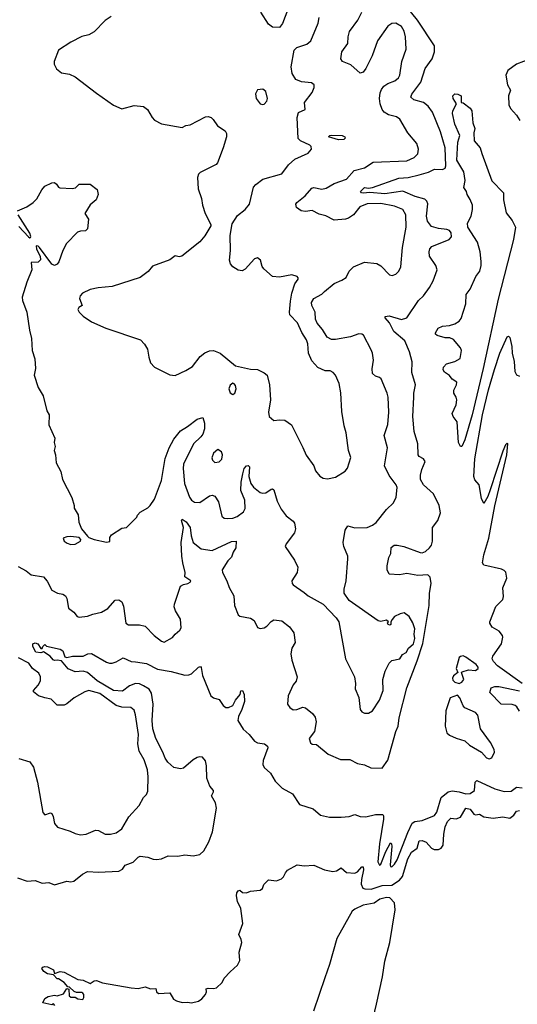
# Model space of a CAD drawing. Extents: x 2220333 to 2384341, y 721037 to 894043.
# Tile 269 of 325: x 2330491 to 2334120, y 816284 to 823469. Entities that reach past the tile are written whole.
import ezdxf

# ---------------------------------------------------------------- set-up
doc = ezdxf.new("R2010")
doc.units = 0

msp = doc.modelspace()

# ---------------------------------------------------------------- linework, layer by layer
at = {"layer": '0CON10XD'}
for points in [[(2330480.2, 819480.2), (2330537.8, 819447.8), (2330575, 819418.5), (2330665, 819403.1), (2330692.4, 819372.4), (2330726.1, 819306.1), (2330766.7, 819285), (2330806.4, 819276.4), (2330825, 819264), (2330835.6, 819245), (2330848.1, 819175), (2330886.2, 819145), (2330910, 819115), (2330925, 819108.8), (2330985, 819115.8), (2331025, 819132.5), (2331087.5, 819145), (2331135, 819173.8), (2331186.4, 819233.6), (2331215, 819236.2), (2331235, 819222.5), (2331249.2, 819189.2), (2331266.1, 819066.1), (2331285, 819053.8), (2331365, 819052.5), (2331405, 819044), (2331471.2, 818975), (2331525, 818934), (2331545, 818926.2), (2331605, 818960), (2331624.6, 818985.4), (2331660, 819015), (2331668.3, 819031.7), (2331662.9, 819095), (2331626.7, 819155), (2331618.1, 819185), (2331620.6, 819205), (2331664.3, 819335), (2331685, 819347.8), (2331716.2, 819355), (2331733.8, 819365), (2331738, 819375), (2331694.4, 819405), (2331696.8, 819435), (2331681.4, 819505), (2331672.8, 819555), (2331667.6, 819655), (2331686.4, 819765), (2331671.8, 819815), (2331675, 819825.8), (2331705, 819804.2), (2331733.1, 819765), (2331742.1, 819702.1), (2331756.7, 819655), (2331815, 819607.1), (2331895, 819596.7), (2332035, 819661.5), (2332070, 819665), (2332068.1, 819615), (2332047.5, 819585), (2332035, 819547.5), (2332009.5, 819520.5), (2331966.7, 819455), (2331970, 819435), (2332002.9, 819375), (2332018, 819325), (2332052.5, 819265), (2332056.7, 819195), (2332085, 819126.2), (2332097.7, 819117.7), (2332175, 819103.3), (2332200, 819085), (2332225, 819033.3), (2332245, 819028), (2332275, 819030.8), (2332294, 819045), (2332325, 819078), (2332345, 819090), (2332402.7, 819082.7), (2332458.3, 819038.3), (2332489.2, 818995), (2332500, 818925), (2332475, 818882.5), (2332467.3, 818842.7), (2332474.5, 818794.5), (2332513.8, 818675), (2332507.7, 818642.3), (2332486.2, 818615), (2332448.1, 818535), (2332444.3, 818475), (2332460.3, 818450.3), (2332485, 818434.3), (2332512.5, 818435), (2332555, 818452), (2332575, 818448), (2332625.5, 818405.5), (2332645, 818380), (2332654, 818345), (2332640, 818275), (2332602.9, 818225), (2332611.7, 818191.7), (2332625, 818183.8), (2332655, 818181.2), (2332740.3, 818110.3), (2332830.3, 818070.3), (2332899.7, 818069.7), (2332955, 818042), (2333005, 818030.8), (2333050.9, 818010.9), (2333135, 818007.1), (2333174.8, 818065.2), (2333233, 818275), (2333252.3, 818315), (2333259.4, 818375), (2333314.1, 818594.1), (2333389.9, 818790.1), (2333431.5, 818918.5), (2333476.5, 819193.5), (2333479.1, 819285), (2333490.7, 819355), (2333485, 819402), (2333467.3, 819417.3), (2333395, 819414.5), (2333315, 819428.6), (2333260.5, 819419.5), (2333185, 819422.5), (2333170, 819455), (2333171.2, 819485), (2333183.3, 819545), (2333196.7, 819575), (2333201.2, 819618.8), (2333222.5, 819635), (2333245, 819635.6), (2333293.3, 819625), (2333410.6, 819580.6), (2333425, 819578.9), (2333450.8, 819589.1), (2333480.5, 819615), (2333493.6, 819635), (2333501.1, 819665), (2333501.2, 819765), (2333540, 819815), (2333558.7, 819871.3), (2333549.4, 819925), (2333509.4, 820009.4), (2333435.3, 820075), (2333414.2, 820115), (2333413.6, 820145), (2333423, 820187), (2333447.1, 820245), (2333436, 820265), (2333405, 820282.9), (2333396, 820295), (2333395.6, 820375), (2333366.7, 820465), (2333358.5, 820575), (2333365.5, 820715), (2333365.5, 820745), (2333378.2, 820805), (2333351.8, 820895), (2333353.7, 820973.7), (2333334.4, 821045), (2333300, 821125), (2333220, 821195), (2333187.8, 821257.8), (2333156.7, 821295), (2333157.5, 821302.5), (2333185, 821309.2), (2333275, 821282.2), (2333315, 821294.3), (2333399.7, 821420.3), (2333436, 821455), (2333480, 821515), (2333506.4, 821565), (2333534.4, 821645), (2333526.4, 821676.4), (2333480, 821745), (2333476.2, 821775), (2333482.3, 821797.7), (2333497.5, 821815), (2333623.3, 821865), (2333640, 821885), (2333637.1, 821915), (2333625, 821931.2), (2333605, 821939.2), (2333544.2, 821945.8), (2333495, 821959.2), (2333465, 822000), (2333458.5, 822035), (2333468.5, 822125), (2333461.1, 822145), (2333445, 822158.8), (2333375, 822178.2), (2333285, 822217.9), (2333155, 822198.8), (2333045, 822207.8), (2332995, 822202.7), (2332983.6, 822205), (2332976.2, 822215), (2333005, 822244.7), (2333035, 822240.6), (2333065, 822245.8), (2333255, 822312.9), (2333325, 822318.8), (2333405, 822338.4), (2333472.2, 822357.8), (2333515, 822377.7), (2333575, 822377.5), (2333593.3, 822385), (2333597.9, 822402.1), (2333594.6, 822535), (2333560.3, 822650.3), (2333500.5, 822795), (2333469.1, 822839.1), (2333435, 822864.5), (2333366.2, 822885), (2333342.5, 822905), (2333350.6, 822925), (2333416.3, 823013.7), (2333447.6, 823112.4), (2333498.2, 823185), (2333516.9, 823235), (2333515, 823279.2), (2333391.2, 823465), (2333319.7, 823555)], [(2331157.7, 823492.3), (2331115, 823463.3), (2331035, 823380), (2330995, 823360), (2330945, 823345.8), (2330864.5, 823305.5), (2330773.9, 823246.1), (2330742.5, 823165), (2330742.5, 823145), (2330760.7, 823110.7), (2330795, 823082.5), (2330855, 823072.5), (2330895, 823052.5), (2331052.3, 822932.3), (2331176.4, 822846.4), (2331235, 822820), (2331325, 822842.2), (2331393.3, 822835), (2331423, 822813), (2331456, 822755), (2331475, 822736), (2331525, 822709.2), (2331675, 822683.8), (2331703.6, 822696.4), (2331735, 822701.2), (2331845, 822761.2), (2331865, 822763.3), (2331887.5, 822755), (2331901.7, 822741.7), (2331932.5, 822695), (2331989.3, 822659.3), (2331998.3, 822638.3), (2331998.8, 822615), (2331976, 822535), (2331933.3, 822425), (2331925, 822413.8), (2331806.7, 822355), (2331795, 822342.5), (2331787, 822317), (2331793.3, 822235), (2331816.7, 822165), (2331823.3, 822115), (2331843.3, 822055), (2331886.2, 821975), (2331886, 821964), (2331841.7, 821891.7), (2331805, 821848.8), (2331672.5, 821745), (2331655, 821738.8), (2331625, 821746.2), (2331585, 821716.2), (2331459.3, 821670.7), (2331427.7, 821632.3), (2331370.7, 821589.3), (2331165, 821522), (2331063.9, 821513.9), (2331005, 821500), (2330950, 821475), (2330931.2, 821455), (2330927.5, 821435), (2330946, 821385), (2330921.5, 821368.5), (2330915.7, 821355), (2330924.5, 821335), (2330953.8, 821305), (2331015, 821265.2), (2331118.3, 821218.3), (2331372.6, 821132.6), (2331401.7, 821101.7), (2331423.2, 821065), (2331434.1, 821005.9), (2331444.8, 820964.8), (2331474.6, 820934.6), (2331585, 820878.6), (2331625, 820873.8), (2331701.5, 820908.5), (2331750.5, 820939.5), (2331807.9, 821012.1), (2331841.1, 821038.9), (2331875, 821054.2), (2331905, 821055.6), (2331953.1, 821035), (2332065, 820943.3), (2332175, 820918.8), (2332225, 820915.8), (2332275, 820892), (2332295.8, 820875), (2332313.3, 820805), (2332320, 820695), (2332304.4, 820605), (2332310.9, 820575), (2332345, 820544.3), (2332385, 820550), (2332425, 820546), (2332474.2, 820514.2), (2332555, 820348.8), (2332581.3, 820291.3), (2332636.2, 820215), (2332648, 820178), (2332678.8, 820138.8), (2332705, 820123.8), (2332735, 820120), (2332795, 820130.6), (2332865, 820176), (2332882.1, 820197.9), (2332905.8, 820275), (2332889.4, 820325), (2332872, 820455), (2332856.2, 820505), (2332841.2, 820611.2), (2332834.2, 820745.8), (2332822, 820815), (2332794.4, 820874.4), (2332776.7, 820895), (2332755, 820906.2), (2332717.7, 820907.7), (2332665, 820932.5), (2332620.8, 820980.8), (2332597.8, 821035), (2332591.5, 821105), (2332582.3, 821132.3), (2332547.7, 821187.7), (2332517.1, 821257.1), (2332462.2, 821315), (2332458.8, 821335), (2332465.3, 821414.8), (2332475.3, 821475), (2332497.9, 821542.1), (2332521.5, 821575), (2332522.7, 821585), (2332515, 821595.9), (2332475, 821608.7), (2332385, 821591.1), (2332335.6, 821595.6), (2332270.5, 821650.5), (2332258.3, 821668.3), (2332248.2, 821715), (2332225, 821731.4), (2332204.4, 821725.6), (2332135, 821648), (2332114.2, 821635.8), (2332085, 821641.4), (2332045, 821666), (2332027.6, 821687.6), (2332020.5, 821715), (2332027.5, 821785), (2332025.5, 821895), (2332041.1, 821978.9), (2332079.1, 822040.9), (2332134.2, 822085), (2332166.2, 822123.8), (2332195, 822246.2), (2332213, 822267), (2332265, 822305.7), (2332403.3, 822345), (2332450.2, 822409.8), (2332497.6, 822452.4), (2332595.5, 822494.5), (2332619.2, 822525), (2332617.5, 822545), (2332607.5, 822555), (2332538.6, 822585), (2332522.9, 822602.9), (2332514.5, 822755.5), (2332525, 822793.3), (2332572.5, 822815), (2332569.2, 822865), (2332623, 822937), (2332639.4, 822975), (2332638.6, 822995), (2332619.3, 823009.3), (2332545, 823017.2), (2332505, 823033.2), (2332477.2, 823077.2), (2332471.3, 823125), (2332493.1, 823246.9), (2332512.9, 823267.1), (2332585, 823291.9), (2332615, 823316), (2332667.5, 823445), (2332676, 823485)], [(2332445.8, 823545), (2332408.8, 823441.2), (2332385, 823413.3), (2332334.1, 823414.1), (2332305, 823436.7), (2332250.6, 823525)], [(2332958.2, 823465), (2332986, 823525)], [(2330476.1, 822073.9), (2330544.1, 822105), (2330588.7, 822135), (2330615, 822161.7), (2330651.7, 822228.3), (2330674.4, 822255.6), (2330725, 822279.5), (2330745, 822280.6), (2330759.1, 822269.1), (2330775, 822247.5), (2330785, 822243.3), (2330875, 822237.5), (2330897, 822243), (2330925, 822270), (2331005, 822270), (2331055, 822230), (2331062.5, 822195), (2331050, 822155), (2331005, 822117.5), (2330966.7, 822055), (2330992.7, 822012.7), (2330986.7, 821943.3), (2330970.8, 821929.2), (2330935, 821926.7), (2330912, 821918), (2330833.1, 821836.9), (2330805.5, 821785), (2330777.3, 821702.7), (2330764.9, 821685.1), (2330745, 821676.9), (2330725, 821684.8), (2330635, 821808.1), (2330625, 821817.5), (2330611.2, 821818.8), (2330614.3, 821795), (2330641.2, 821745), (2330643.2, 821716.8), (2330625, 821699.2), (2330575, 821697.5), (2330580.6, 821645), (2330543.1, 821555), (2330510, 821445), (2330510.7, 821420.7), (2330542.5, 821335), (2330562.5, 821205), (2330577, 821143), (2330582.5, 821055), (2330602.5, 820995), (2330606.7, 820925), (2330597.5, 820875), (2330626.7, 820785), (2330663.3, 820725), (2330690, 820615), (2330706.7, 820585), (2330703.6, 820513.6), (2330747.5, 820415), (2330742.5, 820385), (2330750, 820355), (2330742.5, 820325), (2330752.5, 820295), (2330757.5, 820235), (2330791.7, 820171.7), (2330803, 820113), (2330871.7, 819981.7), (2330887.5, 819925), (2330887.5, 819905), (2330917, 819857), (2330923, 819803), (2330942.5, 819755), (2330985, 819700), (2330995, 819690), (2331035, 819676.7), (2331125, 819657.5), (2331148.3, 819661.7), (2331148.3, 819691.7), (2331160.7, 819709.3), (2331235, 819760), (2331270, 819765), (2331345, 819840), (2331350, 819855), (2331370, 819875), (2331425, 819907.5), (2331442.5, 819925), (2331475, 819970), (2331510.9, 820069.1), (2331525, 820107.5), (2331553.2, 820266.8), (2331580.5, 820345), (2331615, 820408.1), (2331665, 820470), (2331715, 820500), (2331785, 820554.2), (2331825.9, 820565.9), (2331840, 820525), (2331837.9, 820485), (2331826.2, 820445), (2331813.3, 820425), (2331758.2, 820375), (2331685.4, 820225), (2331682.9, 820195), (2331693.8, 820085), (2331729.6, 819985), (2331745, 819962.2), (2331765, 819949.1), (2331805, 819945.6), (2331875, 819994.3), (2331895, 819999.2), (2331915, 819992), (2331941.3, 819951.3), (2331965, 819846.2), (2331982.4, 819832.4), (2332009.1, 819829.1), (2332045, 819832.9), (2332077.5, 819845), (2332122.5, 819877.5), (2332135, 819903.3), (2332133.6, 819963.6), (2332103.1, 820035), (2332105.7, 820095), (2332118, 820155), (2332128.8, 820195), (2332145, 820213.3), (2332156.7, 820216.7), (2332166.2, 820206.2), (2332162.9, 820135), (2332176.9, 820085), (2332195, 820057.5), (2332245, 820019.2), (2332264.4, 820014.4), (2332285, 820015.7), (2332325, 820044), (2332335, 820046), (2332345, 820038.8), (2332368.8, 819955), (2332397.7, 819897.7), (2332435, 819849.2), (2332485, 819810), (2332495.7, 819795), (2332502.5, 819755), (2332494.2, 819725), (2332434, 819645), (2332426.2, 819625), (2332496.2, 819526.2), (2332520, 819475), (2332514.3, 819435.7), (2332476, 819375), (2332478, 819355), (2332484.5, 819344.5), (2332565, 819289.2), (2332595, 819264.3), (2332705, 819203.3), (2332800, 819105), (2332818.8, 819075), (2332868, 818805), (2332932.5, 818675), (2332940, 818625), (2332936.4, 818586.4), (2332964.2, 818524.2), (2332973.1, 818435), (2332985, 818419.2), (2333005, 818408.6), (2333035, 818409.2), (2333064.5, 818425.5), (2333116, 818505), (2333140.8, 818575), (2333140, 818655), (2333155.8, 818715), (2333186.2, 818775), (2333205, 818793.3), (2333262.5, 818805), (2333283.6, 818836.4), (2333309.3, 818850.7), (2333325.8, 818884.2), (2333362.5, 818915), (2333373.8, 818955), (2333368, 818985), (2333372.9, 819025), (2333358, 819068), (2333332, 819115), (2333295, 819141.2), (2333265, 819133.8), (2333225, 819113.3), (2333206.4, 819093.6), (2333197.5, 819075), (2333197.5, 819055), (2333189.3, 819050.7), (2333177.5, 819055), (2333173.3, 819065), (2333180, 819075), (2333166.4, 819086.4), (2333125, 819078.1), (2333105, 819083.3), (2332895, 819231.1), (2332856.4, 819285), (2332856.7, 819315), (2332870.9, 819375), (2332884.3, 819535), (2332882.9, 819555), (2332855.6, 819625), (2332850.6, 819655), (2332864.5, 819745.5), (2332885, 819776), (2332935, 819760.6), (2333025, 819764.5), (2333065, 819780), (2333090.9, 819799.1), (2333166.2, 819895), (2333216, 819945), (2333235.7, 819984.3), (2333243.8, 820055), (2333236, 820075), (2333184.5, 820144.5), (2333151.5, 820215), (2333173.5, 820345), (2333148.9, 820435), (2333175.5, 820515), (2333183.5, 820605), (2333177.8, 820715), (2333170.6, 820745), (2333127.8, 820847.8), (2333115, 820858.8), (2333085, 820868.8), (2333065, 820887.5), (2333062.7, 820922.7), (2333070.8, 820985), (2333063.1, 821035), (2333055, 821061.2), (2332997.2, 821167.2), (2332985, 821175.7), (2332965, 821176.9), (2332903.9, 821156.1), (2332795, 821136.4), (2332765, 821136.4), (2332733.5, 821153.5), (2332699.2, 821209.1), (2332660.8, 821255), (2332649.3, 821285), (2332645.4, 821335), (2332622.5, 821385), (2332620, 821405), (2332635.8, 821435), (2332695, 821467.5), (2332714.7, 821485.3), (2332785, 821544.4), (2332841.3, 821568.7), (2332871.2, 821588.8), (2332894, 821635), (2332925, 821666.2), (2333005, 821700.8), (2333095, 821691.4), (2333125, 821674.2), (2333187.6, 821607.6), (2333208.3, 821601.7), (2333235, 821612.5), (2333256.1, 821633.9), (2333271.5, 821665), (2333282, 821808), (2333310.3, 821955), (2333306.2, 822045), (2333285.8, 822085), (2333225, 822109.5), (2333125, 822128.9), (2333025, 822125.4), (2332971.2, 822105), (2332925, 822044.4), (2332889.7, 822020.3), (2332866.7, 822013.3), (2332785, 822005.6), (2332722.9, 822037.1), (2332675, 822050.9), (2332625, 822077.1), (2332575, 822070.7), (2332543.6, 822073.6), (2332509.5, 822099.5), (2332504.2, 822124.2), (2332511.1, 822135), (2332573.8, 822185), (2332620.4, 822239.6), (2332635.6, 822244.4), (2332695, 822233.8), (2332725, 822240), (2332785.2, 822274.8), (2332874.2, 822305), (2332931.2, 822368.8), (2333005, 822388.1), (2333069.3, 822430.7), (2333315, 822438.6), (2333368.8, 822465), (2333395, 822490), (2333399.4, 822525), (2333388.1, 822565), (2333321.4, 822645), (2333264.4, 822744.4), (2333240, 822760), (2333181.4, 822775), (2333150, 822795), (2333134.8, 822814.8), (2333120.5, 822855), (2333114.7, 822895), (2333120.3, 822935), (2333129.1, 822960.9), (2333145.9, 822984.1), (2333175, 823004.4), (2333227.5, 823022.5), (2333253.1, 823045), (2333264.4, 823065), (2333276.7, 823165), (2333310.5, 823255), (2333304.5, 823345), (2333295.4, 823385), (2333275, 823420.6), (2333235, 823443.1), (2333205, 823440.6), (2333175, 823422.2), (2333100.9, 823315), (2333060.6, 823205), (2333016.4, 823113.6), (2332995, 823086.2), (2332975, 823080), (2332905, 823140), (2332846.2, 823165), (2332833.8, 823185), (2332840, 823235), (2332884.4, 823295), (2332886.5, 823345), (2332897.4, 823382.6), (2332958.2, 823465)], [(2334216.8, 823183.2), (2334115, 823144), (2334051.7, 823098.3), (2334036, 823064), (2334049.4, 822995), (2334070, 822955), (2334055.8, 822915), (2334057, 822847), (2334070.9, 822820.9), (2334115, 822772), (2334138.1, 822735)], [(2332265, 822850), (2332275, 822853.3), (2332293.8, 822875), (2332298, 822895), (2332286.2, 822945), (2332265, 822963.3), (2332225, 822956.7), (2332211.7, 822928.3), (2332216, 822895), (2332245, 822856.2), (2332265, 822850)], [(2333705, 820355.8), (2333690.3, 820385), (2333680.6, 820535), (2333652.5, 820575), (2333646, 820595), (2333675, 820660), (2333678, 820695), (2333674, 820715), (2333656.7, 820745), (2333656.7, 820765), (2333676.7, 820805), (2333680, 820825), (2333645, 820846.7), (2333625, 820873.8), (2333588.1, 820898.1), (2333578.8, 820915), (2333582, 820935), (2333602.4, 820957.6), (2333665, 820974.3), (2333702.1, 820997.9), (2333714.1, 821055.9), (2333706.1, 821076.1), (2333655.4, 821135.4), (2333627.6, 821147.6), (2333595, 821146.9), (2333535, 821166), (2333524.2, 821175), (2333524, 821185), (2333541.9, 821218.1), (2333575, 821233.1), (2333625, 821237.9), (2333665, 821250), (2333695, 821268.9), (2333711.3, 821288.7), (2333744.1, 821395), (2333746.7, 821465), (2333775.8, 821504.2), (2333817.9, 821595), (2333846.1, 821635), (2333857.6, 821675), (2333857.5, 821705), (2333848.5, 821775), (2333830.3, 821845), (2333758.1, 821955), (2333757.1, 821985), (2333782.7, 822035), (2333794.4, 822085), (2333792.2, 822115), (2333777.2, 822157.2), (2333753.3, 822195), (2333750, 822215), (2333728.8, 822245), (2333740.9, 822295), (2333729.1, 822359.1), (2333679.3, 822445), (2333686.7, 822575), (2333700, 822625), (2333665, 822706.7), (2333647.5, 822785), (2333650, 822805), (2333677.5, 822855), (2333651.2, 822895), (2333650, 822915), (2333665, 822927.5), (2333687, 822927), (2333710, 822915), (2333710, 822865), (2333725, 822862.5), (2333775, 822823.8), (2333788.6, 822805), (2333795.7, 822715.7), (2333809.2, 822675), (2333804, 822645), (2333806.2, 822585), (2333850, 822535), (2333862, 822492), (2333933.5, 822293.5), (2334020, 822205), (2334019.2, 822155), (2334039.5, 822059.5), (2334083.1, 822005), (2334106.4, 821955), (2334093.1, 821865), (2333980.8, 821429.2), (2333870.5, 820925), (2333790.3, 820585), (2333737.4, 820402.6), (2333715, 820356), (2333705, 820355.8)], [(2332815, 822593), (2332743.3, 822615), (2332753.3, 822625), (2332765, 822626.7), (2332843.8, 822625), (2332862.1, 822615), (2332864.5, 822605), (2332855, 822594.8), (2332815, 822593)], [(2330485, 821960.8), (2330555, 821886), (2330565, 821877.7), (2330569.7, 821880.2), (2330572.9, 821887.1), (2330565, 821911.8), (2330481.1, 822045)], [(2334155.5, 818625), (2333976, 818755), (2333945.5, 818785), (2333936.9, 818805), (2333941.4, 818825), (2334005.6, 818915), (2334014.3, 818964.3), (2334012.5, 818975), (2333987.4, 819007.4), (2333935.5, 819035.5), (2333920, 819065), (2333920.8, 819075), (2333962.6, 819187.4), (2334015, 819237.5), (2334019.4, 819260.6), (2334015.6, 819324.4), (2334044.3, 819395), (2334037, 819437), (2334025, 819451.2), (2334005, 819460), (2333875, 819488), (2333866.9, 819506.9), (2333875.8, 819565), (2333913.3, 819685), (2333957.2, 819922.7), (2334042.5, 820295), (2334050, 820375), (2334045, 820380), (2334035, 820366.7), (2334015, 820320), (2333921.7, 820038.3), (2333905, 819990.8), (2333875, 819940), (2333859.2, 819975), (2333840.9, 820075), (2333811.3, 820111.3), (2333802.5, 820135), (2333809.2, 820265), (2333867.1, 820585), (2333910.4, 820769.6), (2333953.9, 820916.1), (2333993.2, 821036.8), (2334045, 821154), (2334055, 821161.2), (2334065, 821150), (2334081.1, 821085), (2334082.8, 821035), (2334096.4, 820975), (2334102.5, 820902.5), (2334115, 820876.7), (2334135, 820867.5)], [(2332045, 820734.2), (2332060, 820745), (2332070, 820775), (2332065, 820800), (2332055, 820813.3), (2332045, 820816), (2332025, 820803.3), (2332015.6, 820775), (2332025, 820746.2), (2332045, 820734.2)], [(2331915, 820238.8), (2331945, 820242.5), (2331965, 820263.3), (2331969.2, 820295), (2331963.3, 820315), (2331935, 820332.5), (2331905, 820306.2), (2331891.2, 820271.2), (2331896.2, 820255), (2331915, 820238.8)], [(2330865, 819640), (2330895, 819642), (2330933.8, 819665), (2330936.4, 819676.4), (2330925, 819691.2), (2330865, 819698.1), (2330834.5, 819695.5), (2330808.8, 819685), (2330816.2, 819665), (2330838.3, 819648.3), (2330865, 819640)], [(2330475, 817208), (2330545, 817183.8), (2330605, 817186.7), (2330655, 817167.5), (2330703, 817173), (2330745, 817156), (2330835, 817184), (2330865, 817178), (2330885, 817182), (2330948.8, 817235), (2330985, 817252.5), (2331065, 817249.2), (2331215, 817256), (2331239.7, 817270.3), (2331260.8, 817299.2), (2331318.7, 817321.3), (2331355, 817358), (2331370, 817365), (2331425, 817359.2), (2331465, 817342.5), (2331488.8, 817341.2), (2331525, 817346), (2331575, 817368.6), (2331644.3, 817364.3), (2331695, 817374.3), (2331755, 817366.7), (2331805, 817378.2), (2331835, 817404.4), (2331870, 817470), (2331896.4, 817543.6), (2331925.3, 817715), (2331918.2, 817755), (2331890.5, 817805), (2331905.6, 817835), (2331904.2, 817845), (2331876.6, 817876.6), (2331854.7, 817934.7), (2331852.6, 818025), (2331845, 818060.8), (2331825, 818087.3), (2331805, 818091.2), (2331785, 818086.3), (2331755, 818069.1), (2331685, 818008.2), (2331665, 818002.9), (2331615, 818012.7), (2331571.2, 818051.2), (2331550.8, 818080.8), (2331534.8, 818125), (2331483.4, 818223.4), (2331461.6, 818295), (2331457.7, 818355), (2331465.7, 818475), (2331453.4, 818555), (2331434.8, 818584.8), (2331395, 818607.2), (2331365, 818622.1), (2331335, 818624.8), (2331292.7, 818607.3), (2331241.6, 818568.4), (2331175, 818574), (2331055, 818644), (2330985, 818706.8), (2330953.6, 818716.4), (2330895, 818709.4), (2330845, 818731.4), (2330795, 818792), (2330765, 818796.7), (2330745, 818792.5), (2330735, 818797.5), (2330713.8, 818825), (2330665, 818857.5), (2330645, 818850), (2330610, 818855), (2330587.5, 818895), (2330587.5, 818915), (2330605, 818923.3), (2330622.5, 818915), (2330645, 818880), (2330655, 818880), (2330660, 818895), (2330675, 818910), (2330687.5, 818897.5), (2330787, 818877), (2330805, 818863.3), (2330821.1, 818821.1), (2330834.3, 818814.3), (2330875.9, 818824.1), (2330955, 818824), (2330987.9, 818842.1), (2331015, 818844.3), (2331125, 818780), (2331145, 818774.5), (2331165, 818773.6), (2331195, 818783.8), (2331245, 818813.1), (2331305, 818786.2), (2331335, 818784.6), (2331415, 818772.3), (2331495, 818728.9), (2331595, 818713.9), (2331695, 818686.7), (2331725, 818687.8), (2331744.6, 818695.4), (2331795, 818745.8), (2331808.9, 818748.9), (2331815, 818742.5), (2331824.3, 818685), (2331884, 818535), (2331905, 818521.2), (2331945, 818508), (2331974.7, 818464.7), (2331995, 818450), (2332015, 818450), (2332046.2, 818465), (2332065, 818503.3), (2332098, 818545), (2332105, 818572.5), (2332115, 818573.3), (2332127.1, 818545), (2332129.4, 818495), (2332111.8, 818435), (2332086.9, 818385), (2332081.8, 818355), (2332121.7, 818291.7), (2332165, 818254), (2332203.8, 818203.8), (2332225, 818191.9), (2332275.6, 818185.6), (2332297.3, 818167.3), (2332301.2, 818155), (2332266, 818064), (2332263.8, 818035), (2332275, 818013.1), (2332320.5, 817970.5), (2332355, 817912.2), (2332405, 817862), (2332480, 817820), (2332532.2, 817742.2), (2332631.7, 817711.7), (2332685, 817665.8), (2332751.2, 817651.2), (2332835, 817651.2), (2332895, 817654), (2332935, 817669.4), (2332975, 817654.3), (2333015, 817653.1), (2333085, 817670), (2333139.7, 817669.7), (2333145, 817660), (2333143.8, 817635), (2333115.6, 817455), (2333104, 817324), (2333115, 817300), (2333125, 817307.5), (2333160.6, 817399.4), (2333195, 817462.5), (2333202.5, 817455), (2333203.8, 817435), (2333191.7, 817301.7), (2333195, 817290), (2333205, 817287.5), (2333223.6, 817306.4), (2333245, 817337.5), (2333322.1, 817537.9), (2333354.1, 817605.9), (2333372.4, 817617.6), (2333426, 817625), (2333517.2, 817662.8), (2333532.3, 817687.7), (2333565.8, 817794.2), (2333615, 817835.4), (2333645, 817843.1), (2333695, 817835.8), (2333745, 817820.2), (2333776.9, 817823.1), (2333808.5, 817845), (2333813.7, 817906.3), (2333825, 817917.1), (2333956, 817856), (2334025, 817838.4), (2334075, 817839.4), (2334115, 817869.4), (2334155, 817864.4)], [(2333695, 818624.4), (2333716.2, 818635), (2333730, 818655), (2333712.5, 818705), (2333718.6, 818711.4), (2333765, 818724.5), (2333815, 818720.6), (2333834, 818735), (2333834.2, 818745), (2333819.4, 818765), (2333745, 818818), (2333725, 818826.2), (2333705, 818823.6), (2333695.3, 818814.7), (2333673.8, 818735), (2333686.7, 818705), (2333655, 818682.2), (2333646.2, 818665), (2333650.3, 818650.3), (2333665, 818635.5), (2333695, 818624.4)], [(2330485, 818077.1), (2330565, 818054), (2330592.5, 818015), (2330620, 817905), (2330658.8, 817685), (2330675, 817666.7), (2330715, 817681.2), (2330725, 817676.7), (2330735.6, 817655), (2330745.8, 817605), (2330765.9, 817575.9), (2330858.3, 817548.3), (2330895, 817530), (2330935, 817521.4), (2330975, 817525.6), (2331045, 817555.8), (2331065, 817552.5), (2331115, 817525.6), (2331154.3, 817525.7), (2331195, 817535.8), (2331235, 817564.2), (2331287.6, 817652.4), (2331361.2, 817735), (2331395, 817792.5), (2331416.2, 817815), (2331425, 817840), (2331428.1, 817945), (2331422.5, 817995), (2331398.6, 818068.6), (2331362.6, 818132.6), (2331352.9, 818185), (2331356.6, 818253.4), (2331335, 818397.5), (2331325, 818430), (2331301.4, 818451.4), (2331236.8, 818453.2), (2331195, 818464.6), (2331075, 818553.2), (2330995, 818574.3), (2330965, 818564.4), (2330888.3, 818521.7), (2330835, 818476.2), (2330815, 818468), (2330765, 818466.9), (2330720.6, 818510.6), (2330675, 818521.8), (2330628, 818535), (2330590.8, 818565), (2330592.5, 818575), (2330626.5, 818613.5), (2330643.9, 818645), (2330644.1, 818675), (2330630.5, 818700.5), (2330585.6, 818735), (2330557.5, 818775), (2330483.1, 818813.1)], [(2334135, 818423.3), (2334115.5, 818455.5), (2334105, 818465.8), (2334083, 818473), (2334001.2, 818475), (2333918.8, 818558.8), (2333930.5, 818595), (2333955.3, 818604.7), (2333985, 818603.9), (2334135, 818572.9)], [(2333915, 818076), (2333935, 818082.5), (2333954, 818125), (2333951.4, 818145), (2333925, 818194), (2333852.2, 818295), (2333833.3, 818395), (2333814.2, 818414.2), (2333738.3, 818448.3), (2333725, 818462.5), (2333700.3, 818520.3), (2333685, 818541.2), (2333629.3, 818520.7), (2333598.8, 818425), (2333594.1, 818315), (2333605.8, 818265), (2333625, 818249.5), (2333675, 818227.3), (2333737.4, 818207.4), (2333772.5, 818175), (2333860, 818125), (2333895, 818084), (2333915, 818076)], [(2330747.5, 816275), (2330738.3, 816288.3), (2330725, 816280), (2330660, 816295), (2330673.6, 816326.4), (2330698.3, 816341.7), (2330745, 816350), (2330765, 816346.7), (2330810, 816360), (2330835, 816400), (2330850, 816395), (2330852.5, 816345), (2330865, 816337.5), (2330895, 816337.5), (2330915, 816323.3), (2330951.7, 816318.3), (2330960, 816335), (2330960, 816355), (2330952.5, 816365), (2330945, 816370), (2330905, 816370), (2330887.5, 816377.5), (2330855, 816410), (2330841.7, 816411.7), (2330815, 816442.5), (2330775, 816470), (2330765, 816470), (2330738.3, 816498.3), (2330695, 816506.7), (2330667.5, 816525), (2330652.5, 816545), (2330660, 816555), (2330675, 816560), (2330695, 816556.7), (2330737.5, 816535), (2330745, 816510), (2330787, 816523), (2330815, 816519.2), (2330915, 816466.2), (2330955, 816460), (2331005, 816436.2), (2331035, 816456.2), (2331051.7, 816458.3), (2331095, 816441.2), (2331303.9, 816403.9), (2331355, 816400), (2331405, 816412.5), (2331445, 816396.7), (2331485, 816400), (2331490, 816375), (2331503.6, 816363.6), (2331585, 816367.5), (2331612.3, 816322.3), (2331635, 816308.8), (2331675, 816298), (2331715, 816300.8), (2331745, 816295.7), (2331795, 816307.1), (2331820, 816325), (2331846, 816355), (2331853.8, 816375), (2331851.7, 816398.3), (2331865, 816402.5), (2331905, 816398.8), (2331926.7, 816405), (2331966.9, 816443.1), (2331982.5, 816475), (2332025, 816521.2), (2332080.6, 816569.4), (2332097.5, 816605), (2332092, 816665), (2332111.1, 816735), (2332107.4, 816757.4), (2332089.2, 816795), (2332117.9, 816875), (2332102.6, 816982.6), (2332080, 817035), (2332072.9, 817075), (2332075, 817097.5), (2332085, 817112.5), (2332097, 817117), (2332115, 817100), (2332145, 817097.5), (2332175, 817108.8), (2332245, 817116.7), (2332260.7, 817129.3), (2332271.2, 817158.8), (2332305, 817193.8), (2332364.1, 817185.9), (2332399.7, 817200.3), (2332415.7, 817214.3), (2332429.4, 817245), (2332445, 817262.9), (2332515, 817303.1), (2332565, 817294.5), (2332635, 817299.5), (2332715, 817266.1), (2332775, 817254.7), (2332801.2, 817258.8), (2332835, 817280), (2332875, 817246), (2332935, 817241.4), (2332955, 817252), (2332985, 817287.1), (2332995, 817288), (2332998.5, 817265), (2332984.7, 817195.3), (2332981.9, 817161.9), (2332993.1, 817133.1), (2333006.9, 817126.9), (2333055, 817124.8), (2333135, 817150.4), (2333205, 817154.8), (2333260.6, 817189.4), (2333282, 817218), (2333321.6, 817345), (2333347.3, 817395), (2333388.5, 817425), (2333403.1, 817476.9), (2333425, 817480.6), (2333456.4, 817466.4), (2333493.8, 817425), (2333514.5, 817414.5), (2333545, 817413.1), (2333565, 817423.1), (2333578.5, 817445), (2333583.2, 817525), (2333595, 817580), (2333611.3, 817618.7), (2333635, 817642), (2333675, 817637.9), (2333705, 817649.1), (2333745, 817714.5), (2333775, 817707.3), (2333802.4, 817672.4), (2333815, 817666.4), (2333845, 817672.5), (2333875, 817652.2), (2333945, 817642.9), (2334015, 817653.3), (2334065, 817643.1), (2334094.8, 817665.2), (2334115, 817693.5), (2334135, 817698.9)], [(2333045, 816081.2), (2333092.4, 816285), (2333137.6, 816485), (2333155, 816598), (2333191, 816735), (2333229.1, 816975), (2333224, 817025), (2333190.5, 817060.5), (2333165, 817064.6), (2333117.2, 817052.8), (2333075, 817022.7), (2332995, 817008.6), (2332935, 816979.3), (2332916.1, 816963.9), (2332804.2, 816765.8), (2332750.7, 816575), (2332716.5, 816476.5), (2332632.5, 816235)]]:
    msp.add_lwpolyline(points, dxfattribs=at)

doc.saveas('drawing.dxf')
